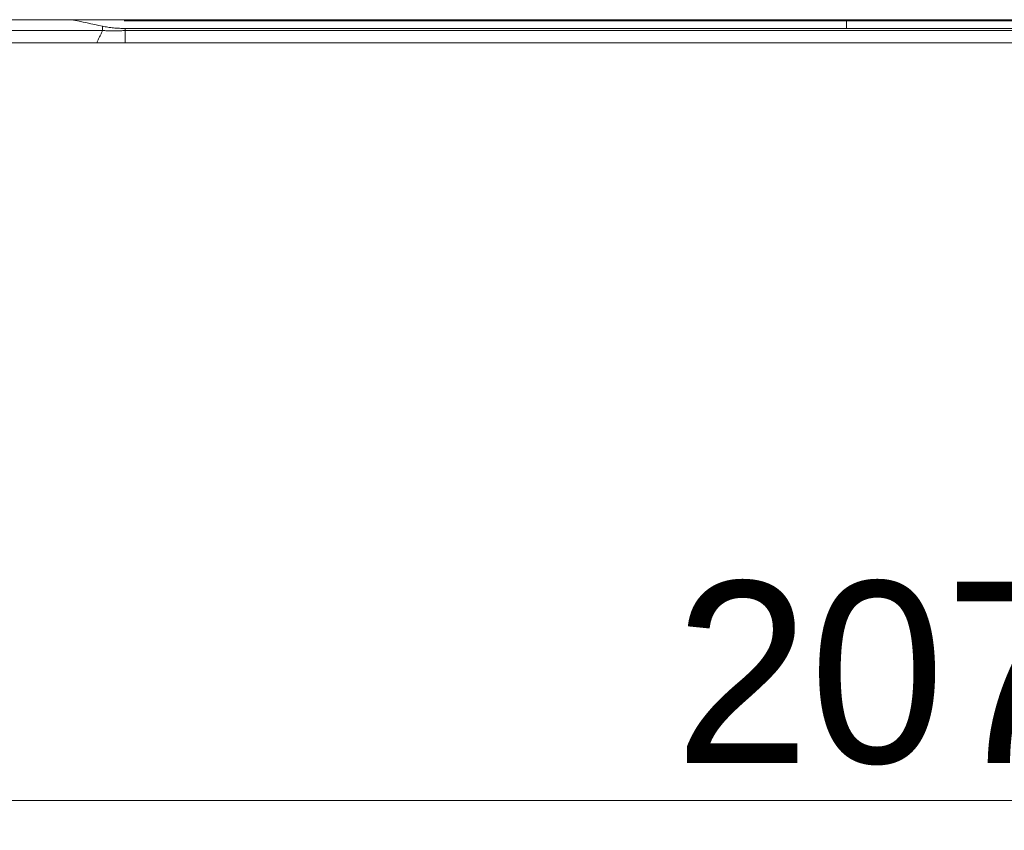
# Model space of a CAD drawing. Header units: millimetres. Extents: x 990 to 1809, y 0 to 562.
# Tile 278 of 550: x 1250 to 1290, y 428 to 462. Entities that reach past the tile are written whole.
import ezdxf

# ---------------------------------------------------------------- set-up
doc = ezdxf.new("R2010")
doc.units = ezdxf.units.MM
doc.layers.get('Defpoints').update_dxf_attribs({"lineweight": 18})
doc.layers.add('1', color=7, linetype='Continuous', true_color=0xffffff)
doc.layers.add('7标注层', color=4, linetype='Continuous', lineweight=18)
doc.styles.add('3.0', font='txt', dxfattribs={"height": 7.5})
doc.dimstyles.new('ISO-3.0', dxfattribs={"dimtxt": 7.5, "dimasz": 7.5, "dimexe": 4.5, "dimexo": 1.5, "dimgap": 1.5, "dimtad": 1, "dimdsep": 46, "dimtxsty": '3.0', "dimcen": 7.5, "dimclrd": 256, "dimclre": 256, "dimclrt": 256, "dimadec": 1, "dimazin": 0, "dimtp": 2e-09, "dimtm": 1.1e-09, "dimtfac": 1, "dimtmove": 0, "dimatfit": 3, "dimfxl": 1, "dimtolj": 1, "dimlwd": -1, "dimlwe": -1, "dimarcsym": 0})

# ---------------------------------------------------------------- blocks, each defined once
blk = doc.blocks.new('*D53')
at = {"layer": '7标注层', "transparency": 16777216}
for p, q in [((1180.42, 401.112), (1180.42, 434.155)), ((1387.42, 400.112), (1387.42, 434.155)), ((1187.92, 429.655), (1379.92, 429.655))]:
    blk.add_line(p, q, dxfattribs=at)
for points in [[(1187.92, 430.905), (1187.92, 428.405), (1180.42, 429.655)], [(1379.92, 430.905), (1379.92, 428.405), (1387.42, 429.655)]]:
    blk.add_solid(points, dxfattribs=at)
at = {"layer": 'Defpoints', "color": 0, "transparency": 16777216}
for p in [(1387.42, 429.655), (1180.42, 399.612), (1387.42, 398.612)]:
    blk.add_point(p, dxfattribs=at)
at = {"layer": '7标注层', "transparency": 16777216, "insert": (1285.183, 434.905), "char_height": 7.5, "attachment_point": 5, "style": '3.0'}
blk.add_mtext('\\A1;207', dxfattribs=at)

msp = doc.modelspace()

# ---------------------------------------------------------------- linework, layer by layer
at = {"layer": '1', "color": 7, "linetype": 'Continuous', "lineweight": 18}
for p, q in [((1384.42, 461.943), (1183.42, 461.943)), ((1253.165, 461.489), (1253.166, 461.673)), ((1235.572, 461.489), (1253.165, 461.489)), ((1254.104, 461.58), (1254.103, 461.489)), ((1254.103, 461.489), (1313.738, 461.489)), ((1252.922, 460.989), (1235.329, 460.989)), ((1313.738, 460.989), (1254.103, 460.989))]:
    msp.add_line(p, q, dxfattribs=at)
for points, degree in [([(1251.881, 461.943), (1252.31, 461.853), (1252.738, 461.763), (1253.166, 461.673)], 3), ([(1283.921, 461.895), (1283.921, 461.79), (1283.921, 461.685), (1283.921, 461.58)], 3), ([(1253.165, 461.489), (1252.922, 460.989)], 1), ([(1254.103, 461.489), (1254.103, 460.989)], 1), ([(1254.103, 460.989), (1253.796, 460.989), (1253.193, 460.989), (1252.922, 460.989)], 2)]:
    msp.add_open_spline(points, degree=degree, dxfattribs=at)
for points, knots in [([(1253.166, 461.673), (1253.238, 461.658), (1253.384, 461.631), (1253.538, 461.612), (1253.656, 461.6), (1253.696, 461.597), (1253.756, 461.592), (1253.777, 461.591), (1253.817, 461.589), (1253.838, 461.587), (1253.939, 461.583), (1254.021, 461.58), (1254.104, 461.58)], [0, 0, 0, 0, 0.25, 0.5, 0.5, 0.625, 0.625, 0.6875, 0.6875, 0.75, 0.75, 1, 1, 1, 1]), ([(1283.921, 461.895), (1274.186, 461.895), (1264.23, 461.895), (1254.274, 461.895), (1254.051, 461.895)], [0, 0, 0, 0, 0.977671, 1, 1, 1, 1]), ([(1313.79, 461.895), (1313.567, 461.895), (1303.611, 461.895), (1293.655, 461.895), (1283.921, 461.895)], [0, 0, 0, 0, 0.022329, 1, 1, 1, 1]), ([(1253.165, 461.489), (1253.223, 461.489), (1253.34, 461.488), (1253.525, 461.488), (1253.714, 461.488), (1253.908, 461.488), (1254.038, 461.489), (1254.103, 461.489)], [0, 0, 0, 0, 0.200004, 0.400002, 0.599998, 0.799996, 1, 1, 1, 1]), ([(1254.104, 461.58), (1254.427, 461.58), (1264.366, 461.58), (1274.305, 461.58), (1283.921, 461.58)], [0, 0, 0, 0, 0.032538, 1, 1, 1, 1]), ([(1283.921, 461.58), (1293.536, 461.58), (1303.475, 461.58), (1313.414, 461.58), (1313.737, 461.58)], [0, 0, 0, 0, 0.967462, 1, 1, 1, 1])]:
    msp.add_open_spline(points, degree=3, knots=knots, dxfattribs=at)

# ---------------------------------------------------------------- dimensions: what is measured, and where the dimension line sits
at = {"layer": '7标注层'}
dim = msp.add_linear_dim(base=(1387.42, 429.655), p1=(1180.42, 399.612), p2=(1387.42, 398.612), dimstyle='ISO-3.0', dxfattribs=at)
dim.commit()
dim.dimension.update_dxf_attribs({"geometry": '*D53', "text_midpoint": (1285.183, 429.655), "dimtype": 160})

doc.saveas('drawing.dxf')
